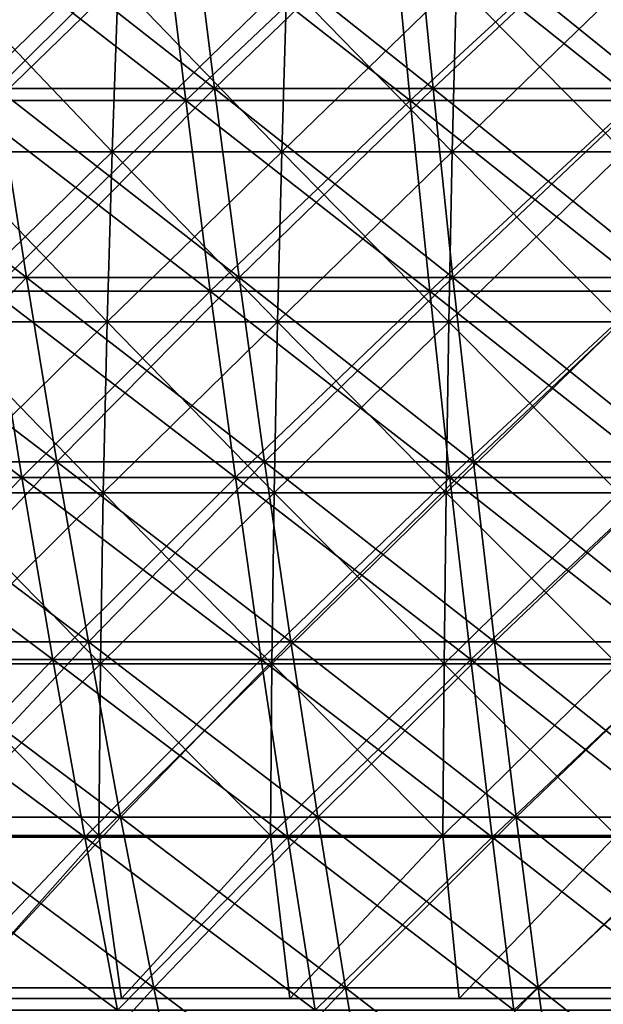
# Model space of a CAD drawing. Header units: millimetres. Extents: x -125 to 125, y -45 to 4025.
# Tile 351 of 656: x -17 to -9, y 3934 to 3947. Entities that reach past the tile are written whole.
import ezdxf

# ---------------------------------------------------------------- set-up
doc = ezdxf.new("R2010")
doc.units = ezdxf.units.MM
doc.header["$LTSCALE"] = 6.999206
for name, color, linetype in [('21', 7, 'CONTINUOUS'), ('22', 7, 'CONTINUOUS'), ('23', 7, 'CONTINUOUS'), ('24', 7, 'CONTINUOUS'), ('26', 7, 'CONTINUOUS'), ('27', 7, 'CONTINUOUS')]:
    doc.layers.add(name, color=color, linetype=linetype)

msp = doc.modelspace()

# ---------------------------------------------------------------- linework, layer by layer
at = {"layer": '21', "color": 7, "linetype": 'CONTINUOUS'}
for points in [[(-17.838, 3946.257, 95.427), (-14.891, 3946.257, 95.931), (-18.211, 3948.828, 97.423), (-17.838, 3946.257, 95.427)], [(-18.211, 3948.828, 97.423), (-14.891, 3946.257, 95.931), (-15.203, 3948.828, 97.937), (-18.211, 3948.828, 97.423)], [(-14.891, 3946.257, 95.931), (-11.93, 3946.257, 96.344), (-15.203, 3948.828, 97.937), (-14.891, 3946.257, 95.931)], [(-15.203, 3948.828, 97.937), (-11.93, 3946.257, 96.344), (-12.179, 3948.828, 98.359), (-15.203, 3948.828, 97.937)], [(-11.93, 3946.257, 96.344), (-8.957, 3946.257, 96.666), (-12.179, 3948.828, 98.359), (-11.93, 3946.257, 96.344)], [(-12.179, 3948.828, 98.359), (-8.957, 3946.257, 96.666), (-9.145, 3948.828, 98.687), (-12.179, 3948.828, 98.359)], [(-17.453, 3943.739, 93.365), (-14.57, 3943.739, 93.859), (-17.838, 3946.257, 95.427), (-17.453, 3943.739, 93.365)], [(-17.838, 3946.257, 95.427), (-14.57, 3943.739, 93.859), (-14.891, 3946.257, 95.931), (-17.838, 3946.257, 95.427)], [(-14.57, 3943.739, 93.859), (-11.672, 3943.739, 94.263), (-14.891, 3946.257, 95.931), (-14.57, 3943.739, 93.859)], [(-14.891, 3946.257, 95.931), (-11.672, 3943.739, 94.263), (-11.93, 3946.257, 96.344), (-14.891, 3946.257, 95.931)], [(-11.672, 3943.739, 94.263), (-8.764, 3943.739, 94.578), (-11.93, 3946.257, 96.344), (-11.672, 3943.739, 94.263)], [(-11.93, 3946.257, 96.344), (-8.764, 3943.739, 94.578), (-8.957, 3946.257, 96.666), (-11.93, 3946.257, 96.344)], [(-19.857, 3941.278, 90.671), (-17.056, 3941.278, 91.24), (-20.32, 3943.739, 92.784), (-19.857, 3941.278, 90.671)], [(-20.32, 3943.739, 92.784), (-17.056, 3941.278, 91.24), (-17.453, 3943.739, 93.365), (-20.32, 3943.739, 92.784)], [(-17.056, 3941.278, 91.24), (-14.238, 3941.278, 91.722), (-17.453, 3943.739, 93.365), (-17.056, 3941.278, 91.24)], [(-17.453, 3943.739, 93.365), (-14.238, 3941.278, 91.722), (-14.57, 3943.739, 93.859), (-17.453, 3943.739, 93.365)], [(-14.238, 3941.278, 91.722), (-11.407, 3941.278, 92.117), (-14.57, 3943.739, 93.859), (-14.238, 3941.278, 91.722)], [(-14.57, 3943.739, 93.859), (-11.407, 3941.278, 92.117), (-11.672, 3943.739, 94.263), (-14.57, 3943.739, 93.859)], [(-11.407, 3941.278, 92.117), (-8.564, 3941.278, 92.424), (-11.672, 3943.739, 94.263), (-11.407, 3941.278, 92.117)], [(-11.672, 3943.739, 94.263), (-8.564, 3941.278, 92.424), (-8.764, 3943.739, 94.578), (-11.672, 3943.739, 94.263)], [(-19.381, 3938.874, 88.497), (-16.647, 3938.874, 89.052), (-19.857, 3941.278, 90.671), (-19.381, 3938.874, 88.497)], [(-19.857, 3941.278, 90.671), (-16.647, 3938.874, 89.052), (-17.056, 3941.278, 91.24), (-19.857, 3941.278, 90.671)], [(-16.647, 3938.874, 89.052), (-13.896, 3938.874, 89.522), (-17.056, 3941.278, 91.24), (-16.647, 3938.874, 89.052)], [(-17.056, 3941.278, 91.24), (-13.896, 3938.874, 89.522), (-14.238, 3941.278, 91.722), (-17.056, 3941.278, 91.24)], [(-13.896, 3938.874, 89.522), (-11.133, 3938.874, 89.908), (-14.238, 3941.278, 91.722), (-13.896, 3938.874, 89.522)], [(-14.238, 3941.278, 91.722), (-11.133, 3938.874, 89.908), (-11.407, 3941.278, 92.117), (-14.238, 3941.278, 91.722)], [(-11.133, 3938.874, 89.908), (-8.359, 3938.874, 90.208), (-11.407, 3941.278, 92.117), (-11.133, 3938.874, 89.908)], [(-11.407, 3941.278, 92.117), (-8.359, 3938.874, 90.208), (-8.564, 3941.278, 92.424), (-11.407, 3941.278, 92.117)], [(-18.892, 3936.529, 86.261), (-16.226, 3936.529, 86.802), (-19.381, 3938.874, 88.497), (-18.892, 3936.529, 86.261)], [(-19.381, 3938.874, 88.497), (-16.226, 3936.529, 86.802), (-16.647, 3938.874, 89.052), (-19.381, 3938.874, 88.497)], [(-16.226, 3936.529, 86.802), (-13.545, 3936.529, 87.261), (-16.647, 3938.874, 89.052), (-16.226, 3936.529, 86.802)], [(-16.647, 3938.874, 89.052), (-13.545, 3936.529, 87.261), (-13.896, 3938.874, 89.522), (-16.647, 3938.874, 89.052)], [(-13.545, 3936.529, 87.261), (-10.852, 3936.529, 87.636), (-13.896, 3938.874, 89.522), (-13.545, 3936.529, 87.261)], [(-13.896, 3938.874, 89.522), (-10.852, 3936.529, 87.636), (-11.133, 3938.874, 89.908), (-13.896, 3938.874, 89.522)], [(-10.852, 3936.529, 87.636), (-8.148, 3936.529, 87.929), (-11.133, 3938.874, 89.908), (-10.852, 3936.529, 87.636)], [(-11.133, 3938.874, 89.908), (-8.148, 3936.529, 87.929), (-8.359, 3938.874, 90.208), (-11.133, 3938.874, 89.908)], [(-18.389, 3934.245, 83.967), (-15.795, 3934.245, 84.493), (-18.892, 3936.529, 86.261), (-18.389, 3934.245, 83.967)], [(-18.892, 3936.529, 86.261), (-15.795, 3934.245, 84.493), (-16.226, 3936.529, 86.802), (-18.892, 3936.529, 86.261)], [(-15.795, 3934.245, 84.493), (-13.185, 3934.245, 84.939), (-16.226, 3936.529, 86.802), (-15.795, 3934.245, 84.493)], [(-16.226, 3936.529, 86.802), (-13.185, 3934.245, 84.939), (-13.545, 3936.529, 87.261), (-16.226, 3936.529, 86.802)], [(-13.185, 3934.245, 84.939), (-10.563, 3934.245, 85.305), (-13.545, 3936.529, 87.261), (-13.185, 3934.245, 84.939)], [(-13.545, 3936.529, 87.261), (-10.563, 3934.245, 85.305), (-10.852, 3936.529, 87.636), (-13.545, 3936.529, 87.261)], [(-10.563, 3934.245, 85.305), (-7.931, 3934.245, 85.59), (-10.852, 3936.529, 87.636), (-10.563, 3934.245, 85.305)], [(-10.852, 3936.529, 87.636), (-7.931, 3934.245, 85.59), (-8.148, 3936.529, 87.929), (-10.852, 3936.529, 87.636)]]:
    msp.add_3dface(points, dxfattribs=at)
at = {"layer": '22', "color": 7, "linetype": 'CONTINUOUS'}
for points in [[(-15.203, 3948.828, -97.937), (-17.838, 3946.257, -95.427), (-18.211, 3948.828, -97.423), (-15.203, 3948.828, -97.937)], [(-14.891, 3946.257, -95.931), (-17.838, 3946.257, -95.427), (-15.203, 3948.828, -97.937), (-14.891, 3946.257, -95.931)], [(-12.179, 3948.828, -98.359), (-14.891, 3946.257, -95.931), (-15.203, 3948.828, -97.937), (-12.179, 3948.828, -98.359)], [(-11.93, 3946.257, -96.344), (-14.891, 3946.257, -95.931), (-12.179, 3948.828, -98.359), (-11.93, 3946.257, -96.344)], [(-9.145, 3948.828, -98.687), (-11.93, 3946.257, -96.344), (-12.179, 3948.828, -98.359), (-9.145, 3948.828, -98.687)], [(-8.957, 3946.257, -96.666), (-11.93, 3946.257, -96.344), (-9.145, 3948.828, -98.687), (-8.957, 3946.257, -96.666)], [(-14.891, 3946.257, -95.931), (-17.453, 3943.739, -93.365), (-17.838, 3946.257, -95.427), (-14.891, 3946.257, -95.931)], [(-14.57, 3943.739, -93.859), (-17.453, 3943.739, -93.365), (-14.891, 3946.257, -95.931), (-14.57, 3943.739, -93.859)], [(-11.93, 3946.257, -96.344), (-14.57, 3943.739, -93.859), (-14.891, 3946.257, -95.931), (-11.93, 3946.257, -96.344)], [(-11.672, 3943.739, -94.263), (-14.57, 3943.739, -93.859), (-11.93, 3946.257, -96.344), (-11.672, 3943.739, -94.263)], [(-8.957, 3946.257, -96.666), (-11.672, 3943.739, -94.263), (-11.93, 3946.257, -96.344), (-8.957, 3946.257, -96.666)], [(-8.764, 3943.739, -94.578), (-11.672, 3943.739, -94.263), (-8.957, 3946.257, -96.666), (-8.764, 3943.739, -94.578)], [(-17.056, 3941.278, -91.24), (-19.857, 3941.278, -90.671), (-17.453, 3943.739, -93.365), (-17.056, 3941.278, -91.24)], [(-14.57, 3943.739, -93.859), (-17.056, 3941.278, -91.24), (-17.453, 3943.739, -93.365), (-14.57, 3943.739, -93.859)], [(-14.238, 3941.278, -91.722), (-17.056, 3941.278, -91.24), (-14.57, 3943.739, -93.859), (-14.238, 3941.278, -91.722)], [(-11.672, 3943.739, -94.263), (-14.238, 3941.278, -91.722), (-14.57, 3943.739, -93.859), (-11.672, 3943.739, -94.263)], [(-11.407, 3941.278, -92.117), (-14.238, 3941.278, -91.722), (-11.672, 3943.739, -94.263), (-11.407, 3941.278, -92.117)], [(-8.764, 3943.739, -94.578), (-11.407, 3941.278, -92.117), (-11.672, 3943.739, -94.263), (-8.764, 3943.739, -94.578)], [(-8.564, 3941.278, -92.424), (-11.407, 3941.278, -92.117), (-8.764, 3943.739, -94.578), (-8.564, 3941.278, -92.424)], [(-17.056, 3941.278, -91.24), (-19.381, 3938.874, -88.497), (-19.857, 3941.278, -90.671), (-17.056, 3941.278, -91.24)], [(-16.647, 3938.874, -89.052), (-19.381, 3938.874, -88.497), (-17.056, 3941.278, -91.24), (-16.647, 3938.874, -89.052)], [(-14.238, 3941.278, -91.722), (-16.647, 3938.874, -89.052), (-17.056, 3941.278, -91.24), (-14.238, 3941.278, -91.722)], [(-13.896, 3938.874, -89.522), (-16.647, 3938.874, -89.052), (-14.238, 3941.278, -91.722), (-13.896, 3938.874, -89.522)], [(-11.407, 3941.278, -92.117), (-13.896, 3938.874, -89.522), (-14.238, 3941.278, -91.722), (-11.407, 3941.278, -92.117)], [(-11.133, 3938.874, -89.908), (-13.896, 3938.874, -89.522), (-11.407, 3941.278, -92.117), (-11.133, 3938.874, -89.908)], [(-8.564, 3941.278, -92.424), (-11.133, 3938.874, -89.908), (-11.407, 3941.278, -92.117), (-8.564, 3941.278, -92.424)], [(-8.359, 3938.874, -90.208), (-11.133, 3938.874, -89.908), (-8.564, 3941.278, -92.424), (-8.359, 3938.874, -90.208)], [(-16.647, 3938.874, -89.052), (-18.892, 3936.529, -86.261), (-19.381, 3938.874, -88.497), (-16.647, 3938.874, -89.052)], [(-16.226, 3936.529, -86.802), (-18.892, 3936.529, -86.261), (-16.647, 3938.874, -89.052), (-16.226, 3936.529, -86.802)], [(-13.896, 3938.874, -89.522), (-16.226, 3936.529, -86.802), (-16.647, 3938.874, -89.052), (-13.896, 3938.874, -89.522)], [(-13.545, 3936.529, -87.261), (-16.226, 3936.529, -86.802), (-13.896, 3938.874, -89.522), (-13.545, 3936.529, -87.261)], [(-11.133, 3938.874, -89.908), (-13.545, 3936.529, -87.261), (-13.896, 3938.874, -89.522), (-11.133, 3938.874, -89.908)], [(-10.852, 3936.529, -87.636), (-13.545, 3936.529, -87.261), (-11.133, 3938.874, -89.908), (-10.852, 3936.529, -87.636)], [(-8.359, 3938.874, -90.208), (-10.852, 3936.529, -87.636), (-11.133, 3938.874, -89.908), (-8.359, 3938.874, -90.208)], [(-8.148, 3936.529, -87.929), (-10.852, 3936.529, -87.636), (-8.359, 3938.874, -90.208), (-8.148, 3936.529, -87.929)], [(-16.226, 3936.529, -86.802), (-18.389, 3934.245, -83.967), (-18.892, 3936.529, -86.261), (-16.226, 3936.529, -86.802)], [(-15.795, 3934.245, -84.493), (-18.389, 3934.245, -83.967), (-16.226, 3936.529, -86.802), (-15.795, 3934.245, -84.493)], [(-13.545, 3936.529, -87.261), (-15.795, 3934.245, -84.493), (-16.226, 3936.529, -86.802), (-13.545, 3936.529, -87.261)], [(-13.185, 3934.245, -84.939), (-15.795, 3934.245, -84.493), (-13.545, 3936.529, -87.261), (-13.185, 3934.245, -84.939)], [(-10.852, 3936.529, -87.636), (-13.185, 3934.245, -84.939), (-13.545, 3936.529, -87.261), (-10.852, 3936.529, -87.636)], [(-10.563, 3934.245, -85.305), (-13.185, 3934.245, -84.939), (-10.852, 3936.529, -87.636), (-10.563, 3934.245, -85.305)], [(-8.148, 3936.529, -87.929), (-10.563, 3934.245, -85.305), (-10.852, 3936.529, -87.636), (-8.148, 3936.529, -87.929)], [(-7.931, 3934.245, -85.59), (-10.563, 3934.245, -85.305), (-8.148, 3936.529, -87.929), (-7.931, 3934.245, -85.59)]]:
    msp.add_3dface(points, dxfattribs=at)
at = {"layer": '23', "color": 7, "linetype": 'CONTINUOUS'}
for points in [[(-17.387, 3946.417, -93.013), (-14.514, 3946.417, -93.504), (-17.766, 3948.967, -95.038), (-17.387, 3946.417, -93.013)], [(-17.766, 3948.967, -95.038), (-14.514, 3946.417, -93.504), (-14.831, 3948.967, -95.54), (-17.766, 3948.967, -95.038)], [(-14.514, 3946.417, -93.504), (-11.628, 3946.417, -93.907), (-14.831, 3948.967, -95.54), (-14.514, 3946.417, -93.504)], [(-14.831, 3948.967, -95.54), (-11.628, 3946.417, -93.907), (-11.881, 3948.967, -95.952), (-14.831, 3948.967, -95.54)], [(-11.628, 3946.417, -93.907), (-8.731, 3946.417, -94.22), (-11.881, 3948.967, -95.952), (-11.628, 3946.417, -93.907)], [(-11.881, 3948.967, -95.952), (-8.731, 3946.417, -94.22), (-8.921, 3948.967, -96.272), (-11.881, 3948.967, -95.952)], [(-19.788, 3943.923, -90.354), (-16.996, 3943.923, -90.921), (-20.243, 3946.417, -92.433), (-19.788, 3943.923, -90.354)], [(-20.243, 3946.417, -92.433), (-16.996, 3943.923, -90.921), (-17.387, 3946.417, -93.013), (-20.243, 3946.417, -92.433)], [(-16.996, 3943.923, -90.921), (-14.188, 3943.923, -91.401), (-17.387, 3946.417, -93.013), (-16.996, 3943.923, -90.921)], [(-17.387, 3946.417, -93.013), (-14.188, 3943.923, -91.401), (-14.514, 3946.417, -93.504), (-17.387, 3946.417, -93.013)], [(-14.188, 3943.923, -91.401), (-11.367, 3943.923, -91.795), (-14.514, 3946.417, -93.504), (-14.188, 3943.923, -91.401)], [(-14.514, 3946.417, -93.504), (-11.367, 3943.923, -91.795), (-11.628, 3946.417, -93.907), (-14.514, 3946.417, -93.504)], [(-11.367, 3943.923, -91.795), (-8.534, 3943.923, -92.101), (-11.628, 3946.417, -93.907), (-11.367, 3943.923, -91.795)], [(-11.628, 3946.417, -93.907), (-8.534, 3943.923, -92.101), (-8.731, 3946.417, -94.22), (-11.628, 3946.417, -93.907)], [(-19.319, 3941.486, -88.211), (-16.593, 3941.486, -88.764), (-19.788, 3943.923, -90.354), (-19.319, 3941.486, -88.211)], [(-19.788, 3943.923, -90.354), (-16.593, 3941.486, -88.764), (-16.996, 3943.923, -90.921), (-19.788, 3943.923, -90.354)], [(-16.593, 3941.486, -88.764), (-13.852, 3941.486, -89.233), (-16.996, 3943.923, -90.921), (-16.593, 3941.486, -88.764)], [(-16.996, 3943.923, -90.921), (-13.852, 3941.486, -89.233), (-14.188, 3943.923, -91.401), (-16.996, 3943.923, -90.921)], [(-13.852, 3941.486, -89.233), (-11.097, 3941.486, -89.617), (-14.188, 3943.923, -91.401), (-13.852, 3941.486, -89.233)], [(-14.188, 3943.923, -91.401), (-11.097, 3941.486, -89.617), (-11.367, 3943.923, -91.795), (-14.188, 3943.923, -91.401)], [(-11.097, 3941.486, -89.617), (-8.332, 3941.486, -89.917), (-11.367, 3943.923, -91.795), (-11.097, 3941.486, -89.617)], [(-11.367, 3943.923, -91.795), (-8.332, 3941.486, -89.917), (-8.534, 3943.923, -92.101), (-11.367, 3943.923, -91.795)], [(-18.835, 3939.109, -86.005), (-16.178, 3939.109, -86.545), (-19.319, 3941.486, -88.211), (-18.835, 3939.109, -86.005)], [(-19.319, 3941.486, -88.211), (-16.178, 3939.109, -86.545), (-16.593, 3941.486, -88.764), (-19.319, 3941.486, -88.211)], [(-16.178, 3939.109, -86.545), (-13.505, 3939.109, -87.002), (-16.593, 3941.486, -88.764), (-16.178, 3939.109, -86.545)], [(-16.593, 3941.486, -88.764), (-13.505, 3939.109, -87.002), (-13.852, 3941.486, -89.233), (-16.593, 3941.486, -88.764)], [(-13.505, 3939.109, -87.002), (-10.82, 3939.109, -87.376), (-13.852, 3941.486, -89.233), (-13.505, 3939.109, -87.002)], [(-13.852, 3941.486, -89.233), (-10.82, 3939.109, -87.376), (-11.097, 3941.486, -89.617), (-13.852, 3941.486, -89.233)], [(-10.82, 3939.109, -87.376), (-8.124, 3939.109, -87.668), (-11.097, 3941.486, -89.617), (-10.82, 3939.109, -87.376)], [(-11.097, 3941.486, -89.617), (-8.124, 3939.109, -87.668), (-8.332, 3941.486, -89.917), (-11.097, 3941.486, -89.617)], [(-18.339, 3936.793, -83.738), (-15.752, 3936.793, -84.263), (-18.835, 3939.109, -86.005), (-18.339, 3936.793, -83.738)], [(-18.835, 3939.109, -86.005), (-15.752, 3936.793, -84.263), (-16.178, 3939.109, -86.545), (-18.835, 3939.109, -86.005)], [(-15.752, 3936.793, -84.263), (-13.149, 3936.793, -84.709), (-16.178, 3939.109, -86.545), (-15.752, 3936.793, -84.263)], [(-16.178, 3939.109, -86.545), (-13.149, 3936.793, -84.709), (-13.505, 3939.109, -87.002), (-16.178, 3939.109, -86.545)], [(-13.149, 3936.793, -84.709), (-10.534, 3936.793, -85.073), (-13.505, 3939.109, -87.002), (-13.149, 3936.793, -84.709)], [(-13.505, 3939.109, -87.002), (-10.534, 3936.793, -85.073), (-10.82, 3939.109, -87.376), (-13.505, 3939.109, -87.002)], [(-10.534, 3936.793, -85.073), (-7.91, 3936.793, -85.357), (-10.82, 3939.109, -87.376), (-10.534, 3936.793, -85.073)], [(-10.82, 3939.109, -87.376), (-7.91, 3936.793, -85.357), (-8.124, 3939.109, -87.668), (-10.82, 3939.109, -87.376)], [(-17.83, 3934.539, -81.412), (-15.314, 3934.539, -81.923), (-18.339, 3936.793, -83.738), (-17.83, 3934.539, -81.412)], [(-18.339, 3936.793, -83.738), (-15.314, 3934.539, -81.923), (-15.752, 3936.793, -84.263), (-18.339, 3936.793, -83.738)], [(-15.314, 3934.539, -81.923), (-12.784, 3934.539, -82.355), (-15.752, 3936.793, -84.263), (-15.314, 3934.539, -81.923)], [(-15.752, 3936.793, -84.263), (-12.784, 3934.539, -82.355), (-13.149, 3936.793, -84.709), (-15.752, 3936.793, -84.263)], [(-12.784, 3934.539, -82.355), (-10.242, 3934.539, -82.71), (-13.149, 3936.793, -84.709), (-12.784, 3934.539, -82.355)], [(-13.149, 3936.793, -84.709), (-10.242, 3934.539, -82.71), (-10.534, 3936.793, -85.073), (-13.149, 3936.793, -84.709)], [(-10.242, 3934.539, -82.71), (-7.69, 3934.539, -82.986), (-10.534, 3936.793, -85.073), (-10.242, 3934.539, -82.71)], [(-10.534, 3936.793, -85.073), (-7.69, 3934.539, -82.986), (-7.91, 3936.793, -85.357), (-10.534, 3936.793, -85.073)], [(-17.307, 3932.35, -79.028), (-14.865, 3932.35, -79.523), (-17.83, 3934.539, -81.412), (-17.307, 3932.35, -79.028)], [(-17.83, 3934.539, -81.412), (-14.865, 3932.35, -79.523), (-15.314, 3934.539, -81.923), (-17.83, 3934.539, -81.412)], [(-14.865, 3932.35, -79.523), (-12.41, 3932.35, -79.943), (-15.314, 3934.539, -81.923), (-14.865, 3932.35, -79.523)], [(-15.314, 3934.539, -81.923), (-12.41, 3932.35, -79.943), (-12.784, 3934.539, -82.355), (-15.314, 3934.539, -81.923)], [(-12.41, 3932.35, -79.943), (-9.942, 3932.35, -80.288), (-12.784, 3934.539, -82.355), (-12.41, 3932.35, -79.943)], [(-12.784, 3934.539, -82.355), (-9.942, 3932.35, -80.288), (-10.242, 3934.539, -82.71), (-12.784, 3934.539, -82.355)], [(-9.942, 3932.35, -80.288), (-7.465, 3932.35, -80.556), (-10.242, 3934.539, -82.71), (-9.942, 3932.35, -80.288)], [(-10.242, 3934.539, -82.71), (-7.465, 3932.35, -80.556), (-7.69, 3934.539, -82.986), (-10.242, 3934.539, -82.71)]]:
    msp.add_3dface(points, dxfattribs=at)
at = {"layer": '24', "color": 7, "linetype": 'CONTINUOUS'}
for points in [[(-14.831, 3948.967, 95.54), (-17.387, 3946.417, 93.013), (-17.766, 3948.967, 95.038), (-14.831, 3948.967, 95.54)], [(-14.514, 3946.417, 93.504), (-17.387, 3946.417, 93.013), (-14.831, 3948.967, 95.54), (-14.514, 3946.417, 93.504)], [(-11.881, 3948.967, 95.952), (-14.514, 3946.417, 93.504), (-14.831, 3948.967, 95.54), (-11.881, 3948.967, 95.952)], [(-11.628, 3946.417, 93.907), (-14.514, 3946.417, 93.504), (-11.881, 3948.967, 95.952), (-11.628, 3946.417, 93.907)], [(-8.921, 3948.967, 96.272), (-11.628, 3946.417, 93.907), (-11.881, 3948.967, 95.952), (-8.921, 3948.967, 96.272)], [(-8.731, 3946.417, 94.22), (-11.628, 3946.417, 93.907), (-8.921, 3948.967, 96.272), (-8.731, 3946.417, 94.22)], [(-16.996, 3943.923, 90.921), (-19.788, 3943.923, 90.354), (-17.387, 3946.417, 93.013), (-16.996, 3943.923, 90.921)], [(-14.514, 3946.417, 93.504), (-16.996, 3943.923, 90.921), (-17.387, 3946.417, 93.013), (-14.514, 3946.417, 93.504)], [(-14.188, 3943.923, 91.401), (-16.996, 3943.923, 90.921), (-14.514, 3946.417, 93.504), (-14.188, 3943.923, 91.401)], [(-11.628, 3946.417, 93.907), (-14.188, 3943.923, 91.401), (-14.514, 3946.417, 93.504), (-11.628, 3946.417, 93.907)], [(-11.367, 3943.923, 91.795), (-14.188, 3943.923, 91.401), (-11.628, 3946.417, 93.907), (-11.367, 3943.923, 91.795)], [(-8.731, 3946.417, 94.22), (-11.367, 3943.923, 91.795), (-11.628, 3946.417, 93.907), (-8.731, 3946.417, 94.22)], [(-8.534, 3943.923, 92.101), (-11.367, 3943.923, 91.795), (-8.731, 3946.417, 94.22), (-8.534, 3943.923, 92.101)], [(-16.996, 3943.923, 90.921), (-19.319, 3941.486, 88.211), (-19.788, 3943.923, 90.354), (-16.996, 3943.923, 90.921)], [(-16.593, 3941.486, 88.764), (-19.319, 3941.486, 88.211), (-16.996, 3943.923, 90.921), (-16.593, 3941.486, 88.764)], [(-14.188, 3943.923, 91.401), (-16.593, 3941.486, 88.764), (-16.996, 3943.923, 90.921), (-14.188, 3943.923, 91.401)], [(-13.852, 3941.486, 89.233), (-16.593, 3941.486, 88.764), (-14.188, 3943.923, 91.401), (-13.852, 3941.486, 89.233)], [(-11.367, 3943.923, 91.795), (-13.852, 3941.486, 89.233), (-14.188, 3943.923, 91.401), (-11.367, 3943.923, 91.795)], [(-11.097, 3941.486, 89.617), (-13.852, 3941.486, 89.233), (-11.367, 3943.923, 91.795), (-11.097, 3941.486, 89.617)], [(-8.534, 3943.923, 92.101), (-11.097, 3941.486, 89.617), (-11.367, 3943.923, 91.795), (-8.534, 3943.923, 92.101)], [(-8.332, 3941.486, 89.917), (-11.097, 3941.486, 89.617), (-8.534, 3943.923, 92.101), (-8.332, 3941.486, 89.917)], [(-16.593, 3941.486, 88.764), (-18.835, 3939.109, 86.005), (-19.319, 3941.486, 88.211), (-16.593, 3941.486, 88.764)], [(-16.178, 3939.109, 86.545), (-18.835, 3939.109, 86.005), (-16.593, 3941.486, 88.764), (-16.178, 3939.109, 86.545)], [(-13.852, 3941.486, 89.233), (-16.178, 3939.109, 86.545), (-16.593, 3941.486, 88.764), (-13.852, 3941.486, 89.233)], [(-13.505, 3939.109, 87.002), (-16.178, 3939.109, 86.545), (-13.852, 3941.486, 89.233), (-13.505, 3939.109, 87.002)], [(-11.097, 3941.486, 89.617), (-13.505, 3939.109, 87.002), (-13.852, 3941.486, 89.233), (-11.097, 3941.486, 89.617)], [(-10.82, 3939.109, 87.376), (-13.505, 3939.109, 87.002), (-11.097, 3941.486, 89.617), (-10.82, 3939.109, 87.376)], [(-8.332, 3941.486, 89.917), (-10.82, 3939.109, 87.376), (-11.097, 3941.486, 89.617), (-8.332, 3941.486, 89.917)], [(-8.124, 3939.109, 87.668), (-10.82, 3939.109, 87.376), (-8.332, 3941.486, 89.917), (-8.124, 3939.109, 87.668)], [(-16.178, 3939.109, 86.545), (-18.339, 3936.793, 83.738), (-18.835, 3939.109, 86.005), (-16.178, 3939.109, 86.545)], [(-15.752, 3936.793, 84.263), (-18.339, 3936.793, 83.738), (-16.178, 3939.109, 86.545), (-15.752, 3936.793, 84.263)], [(-13.505, 3939.109, 87.002), (-15.752, 3936.793, 84.263), (-16.178, 3939.109, 86.545), (-13.505, 3939.109, 87.002)], [(-13.149, 3936.793, 84.709), (-15.752, 3936.793, 84.263), (-13.505, 3939.109, 87.002), (-13.149, 3936.793, 84.709)], [(-10.82, 3939.109, 87.376), (-13.149, 3936.793, 84.709), (-13.505, 3939.109, 87.002), (-10.82, 3939.109, 87.376)], [(-10.534, 3936.793, 85.073), (-13.149, 3936.793, 84.709), (-10.82, 3939.109, 87.376), (-10.534, 3936.793, 85.073)], [(-8.124, 3939.109, 87.668), (-10.534, 3936.793, 85.073), (-10.82, 3939.109, 87.376), (-8.124, 3939.109, 87.668)], [(-7.91, 3936.793, 85.357), (-10.534, 3936.793, 85.073), (-8.124, 3939.109, 87.668), (-7.91, 3936.793, 85.357)], [(-15.752, 3936.793, 84.263), (-17.83, 3934.539, 81.412), (-18.339, 3936.793, 83.738), (-15.752, 3936.793, 84.263)], [(-15.314, 3934.539, 81.923), (-17.83, 3934.539, 81.412), (-15.752, 3936.793, 84.263), (-15.314, 3934.539, 81.923)], [(-13.149, 3936.793, 84.709), (-15.314, 3934.539, 81.923), (-15.752, 3936.793, 84.263), (-13.149, 3936.793, 84.709)], [(-12.784, 3934.539, 82.355), (-15.314, 3934.539, 81.923), (-13.149, 3936.793, 84.709), (-12.784, 3934.539, 82.355)], [(-10.534, 3936.793, 85.073), (-12.784, 3934.539, 82.355), (-13.149, 3936.793, 84.709), (-10.534, 3936.793, 85.073)], [(-10.242, 3934.539, 82.71), (-12.784, 3934.539, 82.355), (-10.534, 3936.793, 85.073), (-10.242, 3934.539, 82.71)], [(-7.91, 3936.793, 85.357), (-10.242, 3934.539, 82.71), (-10.534, 3936.793, 85.073), (-7.91, 3936.793, 85.357)], [(-7.69, 3934.539, 82.986), (-10.242, 3934.539, 82.71), (-7.91, 3936.793, 85.357), (-7.69, 3934.539, 82.986)], [(-15.314, 3934.539, 81.923), (-17.307, 3932.35, 79.028), (-17.83, 3934.539, 81.412), (-15.314, 3934.539, 81.923)], [(-14.865, 3932.35, 79.523), (-17.307, 3932.35, 79.028), (-15.314, 3934.539, 81.923), (-14.865, 3932.35, 79.523)], [(-12.784, 3934.539, 82.355), (-14.865, 3932.35, 79.523), (-15.314, 3934.539, 81.923), (-12.784, 3934.539, 82.355)], [(-12.41, 3932.35, 79.943), (-14.865, 3932.35, 79.523), (-12.784, 3934.539, 82.355), (-12.41, 3932.35, 79.943)], [(-10.242, 3934.539, 82.71), (-12.41, 3932.35, 79.943), (-12.784, 3934.539, 82.355), (-10.242, 3934.539, 82.71)], [(-9.942, 3932.35, 80.288), (-12.41, 3932.35, 79.943), (-10.242, 3934.539, 82.71), (-9.942, 3932.35, 80.288)], [(-7.69, 3934.539, 82.986), (-9.942, 3932.35, 80.288), (-10.242, 3934.539, 82.71), (-7.69, 3934.539, 82.986)], [(-7.465, 3932.35, 80.556), (-9.942, 3932.35, 80.288), (-7.69, 3934.539, 82.986), (-7.465, 3932.35, 80.556)]]:
    msp.add_3dface(points, dxfattribs=at)
at = {"layer": '26', "color": 7, "linetype": 'CONTINUOUS'}
for points in [[(-18.089, 3945.582, 71.922), (-15.866, 3945.582, 72.445), (-17.998, 3947.819, 71.561), (-18.089, 3945.582, 71.922)], [(-17.998, 3947.819, 71.561), (-15.866, 3945.582, 72.445), (-15.786, 3947.819, 72.081), (-17.998, 3947.819, 71.561)], [(-15.866, 3945.582, 72.445), (-13.627, 3945.582, 72.899), (-15.786, 3947.819, 72.081), (-15.866, 3945.582, 72.445)], [(-15.786, 3947.819, 72.081), (-13.627, 3945.582, 72.899), (-13.559, 3947.819, 72.533), (-15.786, 3947.819, 72.081)], [(-13.627, 3945.582, 72.899), (-11.376, 3945.582, 73.284), (-13.559, 3947.819, 72.533), (-13.627, 3945.582, 72.899)], [(-13.559, 3947.819, 72.533), (-11.376, 3945.582, 73.284), (-11.319, 3947.819, 72.917), (-13.559, 3947.819, 72.533)], [(-11.376, 3945.582, 73.284), (-9.114, 3945.582, 73.6), (-11.319, 3947.819, 72.917), (-11.376, 3945.582, 73.284)], [(-11.319, 3947.819, 72.917), (-9.114, 3945.582, 73.6), (-9.068, 3947.819, 73.231), (-11.319, 3947.819, 72.917)], [(-18.163, 3943.335, 72.217), (-15.931, 3943.335, 72.742), (-18.089, 3945.582, 71.922), (-18.163, 3943.335, 72.217)], [(-18.089, 3945.582, 71.922), (-15.931, 3943.335, 72.742), (-15.866, 3945.582, 72.445), (-18.089, 3945.582, 71.922)], [(-15.931, 3943.335, 72.742), (-13.683, 3943.335, 73.198), (-15.866, 3945.582, 72.445), (-15.931, 3943.335, 72.742)], [(-15.866, 3945.582, 72.445), (-13.683, 3943.335, 73.198), (-13.627, 3945.582, 72.899), (-15.866, 3945.582, 72.445)], [(-13.683, 3943.335, 73.198), (-11.422, 3943.335, 73.585), (-13.627, 3945.582, 72.899), (-13.683, 3943.335, 73.198)], [(-13.627, 3945.582, 72.899), (-11.422, 3943.335, 73.585), (-11.376, 3945.582, 73.284), (-13.627, 3945.582, 72.899)], [(-11.422, 3943.335, 73.585), (-9.151, 3943.335, 73.902), (-11.376, 3945.582, 73.284), (-11.422, 3943.335, 73.585)], [(-11.376, 3945.582, 73.284), (-9.151, 3943.335, 73.902), (-9.114, 3945.582, 73.6), (-11.376, 3945.582, 73.284)], [(-18.221, 3941.079, 72.446), (-15.981, 3941.079, 72.973), (-18.163, 3943.335, 72.217), (-18.221, 3941.079, 72.446)], [(-18.163, 3943.335, 72.217), (-15.981, 3941.079, 72.973), (-15.931, 3943.335, 72.742), (-18.163, 3943.335, 72.217)], [(-15.981, 3941.079, 72.973), (-13.726, 3941.079, 73.43), (-15.931, 3943.335, 72.742), (-15.981, 3941.079, 72.973)], [(-15.931, 3943.335, 72.742), (-13.726, 3941.079, 73.43), (-13.683, 3943.335, 73.198), (-15.931, 3943.335, 72.742)], [(-13.726, 3941.079, 73.43), (-11.459, 3941.079, 73.818), (-13.683, 3943.335, 73.198), (-13.726, 3941.079, 73.43)], [(-13.683, 3943.335, 73.198), (-11.459, 3941.079, 73.818), (-11.422, 3943.335, 73.585), (-13.683, 3943.335, 73.198)], [(-11.459, 3941.079, 73.818), (-9.18, 3941.079, 74.136), (-11.422, 3943.335, 73.585), (-11.459, 3941.079, 73.818)], [(-11.422, 3943.335, 73.585), (-9.18, 3941.079, 74.136), (-9.151, 3943.335, 73.902), (-11.422, 3943.335, 73.585)], [(-18.262, 3938.818, 72.608), (-16.017, 3938.818, 73.136), (-18.221, 3941.079, 72.446), (-18.262, 3938.818, 72.608)], [(-18.221, 3941.079, 72.446), (-16.017, 3938.818, 73.136), (-15.981, 3941.079, 72.973), (-18.221, 3941.079, 72.446)], [(-16.017, 3938.818, 73.136), (-13.757, 3938.818, 73.595), (-15.981, 3941.079, 72.973), (-16.017, 3938.818, 73.136)], [(-15.981, 3941.079, 72.973), (-13.757, 3938.818, 73.595), (-13.726, 3941.079, 73.43), (-15.981, 3941.079, 72.973)], [(-13.757, 3938.818, 73.595), (-11.484, 3938.818, 73.984), (-13.726, 3941.079, 73.43), (-13.757, 3938.818, 73.595)], [(-13.726, 3941.079, 73.43), (-11.484, 3938.818, 73.984), (-11.459, 3941.079, 73.818), (-13.726, 3941.079, 73.43)], [(-11.484, 3938.818, 73.984), (-9.201, 3938.818, 74.302), (-11.459, 3941.079, 73.818), (-11.484, 3938.818, 73.984)], [(-11.459, 3941.079, 73.818), (-9.201, 3938.818, 74.302), (-9.18, 3941.079, 74.136), (-11.459, 3941.079, 73.818)], [(-18.286, 3936.552, 72.705), (-16.038, 3936.552, 73.233), (-18.262, 3938.818, 72.608), (-18.286, 3936.552, 72.705)], [(-18.262, 3938.818, 72.608), (-16.038, 3936.552, 73.233), (-16.017, 3938.818, 73.136), (-18.262, 3938.818, 72.608)], [(-16.038, 3936.552, 73.233), (-13.776, 3936.552, 73.693), (-16.017, 3938.818, 73.136), (-16.038, 3936.552, 73.233)], [(-16.017, 3938.818, 73.136), (-13.776, 3936.552, 73.693), (-13.757, 3938.818, 73.595), (-16.017, 3938.818, 73.136)], [(-13.776, 3936.552, 73.693), (-11.5, 3936.552, 74.082), (-13.757, 3938.818, 73.595), (-13.776, 3936.552, 73.693)], [(-13.757, 3938.818, 73.595), (-11.5, 3936.552, 74.082), (-11.484, 3938.818, 73.984), (-13.757, 3938.818, 73.595)], [(-11.5, 3936.552, 74.082), (-9.213, 3936.552, 74.401), (-11.484, 3938.818, 73.984), (-11.5, 3936.552, 74.082)], [(-11.484, 3938.818, 73.984), (-9.213, 3936.552, 74.401), (-9.201, 3938.818, 74.302), (-11.484, 3938.818, 73.984)], [(-18.286, 3936.552, 72.705), (-17.949, 3934.4, 72.821), (-16.038, 3936.552, 73.233), (-18.286, 3936.552, 72.705)], [(-17.949, 3934.4, 72.821), (-15.741, 3934.4, 73.33), (-16.038, 3936.552, 73.233), (-17.949, 3934.4, 72.821)], [(-16.038, 3936.552, 73.233), (-15.741, 3934.4, 73.33), (-13.776, 3936.552, 73.693), (-16.038, 3936.552, 73.233)], [(-15.741, 3934.4, 73.33), (-13.519, 3934.4, 73.771), (-13.776, 3936.552, 73.693), (-15.741, 3934.4, 73.33)], [(-13.776, 3936.552, 73.693), (-13.519, 3934.4, 73.771), (-11.5, 3936.552, 74.082), (-13.776, 3936.552, 73.693)], [(-13.519, 3934.4, 73.771), (-11.285, 3934.4, 74.146), (-11.5, 3936.552, 74.082), (-13.519, 3934.4, 73.771)], [(-11.5, 3936.552, 74.082), (-11.285, 3934.4, 74.146), (-9.213, 3936.552, 74.401), (-11.5, 3936.552, 74.082)], [(-11.285, 3934.4, 74.146), (-9.04, 3934.4, 74.453), (-9.213, 3936.552, 74.401), (-11.285, 3934.4, 74.146)]]:
    msp.add_3dface(points, dxfattribs=at)
at = {"layer": '27', "color": 7, "linetype": 'CONTINUOUS'}
for points in [[(-15.866, 3945.582, -72.445), (-18.089, 3945.582, -71.922), (-15.786, 3947.819, -72.081), (-15.866, 3945.582, -72.445)], [(-15.786, 3947.819, -72.081), (-18.089, 3945.582, -71.922), (-17.998, 3947.819, -71.561), (-15.786, 3947.819, -72.081)], [(-13.627, 3945.582, -72.899), (-15.866, 3945.582, -72.445), (-13.559, 3947.819, -72.533), (-13.627, 3945.582, -72.899)], [(-13.559, 3947.819, -72.533), (-15.866, 3945.582, -72.445), (-15.786, 3947.819, -72.081), (-13.559, 3947.819, -72.533)], [(-11.376, 3945.582, -73.284), (-13.627, 3945.582, -72.899), (-11.319, 3947.819, -72.917), (-11.376, 3945.582, -73.284)], [(-11.319, 3947.819, -72.917), (-13.627, 3945.582, -72.899), (-13.559, 3947.819, -72.533), (-11.319, 3947.819, -72.917)], [(-9.114, 3945.582, -73.6), (-11.376, 3945.582, -73.284), (-9.068, 3947.819, -73.231), (-9.114, 3945.582, -73.6)], [(-9.068, 3947.819, -73.231), (-11.376, 3945.582, -73.284), (-11.319, 3947.819, -72.917), (-9.068, 3947.819, -73.231)], [(-15.931, 3943.335, -72.742), (-18.163, 3943.335, -72.217), (-15.866, 3945.582, -72.445), (-15.931, 3943.335, -72.742)], [(-15.866, 3945.582, -72.445), (-18.163, 3943.335, -72.217), (-18.089, 3945.582, -71.922), (-15.866, 3945.582, -72.445)], [(-13.683, 3943.335, -73.198), (-15.931, 3943.335, -72.742), (-13.627, 3945.582, -72.899), (-13.683, 3943.335, -73.198)], [(-13.627, 3945.582, -72.899), (-15.931, 3943.335, -72.742), (-15.866, 3945.582, -72.445), (-13.627, 3945.582, -72.899)], [(-11.422, 3943.335, -73.585), (-13.683, 3943.335, -73.198), (-11.376, 3945.582, -73.284), (-11.422, 3943.335, -73.585)], [(-11.376, 3945.582, -73.284), (-13.683, 3943.335, -73.198), (-13.627, 3945.582, -72.899), (-11.376, 3945.582, -73.284)], [(-9.151, 3943.335, -73.902), (-11.422, 3943.335, -73.585), (-9.114, 3945.582, -73.6), (-9.151, 3943.335, -73.902)], [(-9.114, 3945.582, -73.6), (-11.422, 3943.335, -73.585), (-11.376, 3945.582, -73.284), (-9.114, 3945.582, -73.6)], [(-15.981, 3941.079, -72.973), (-18.221, 3941.079, -72.446), (-15.931, 3943.335, -72.742), (-15.981, 3941.079, -72.973)], [(-15.931, 3943.335, -72.742), (-18.221, 3941.079, -72.446), (-18.163, 3943.335, -72.217), (-15.931, 3943.335, -72.742)], [(-13.726, 3941.079, -73.43), (-15.981, 3941.079, -72.973), (-13.683, 3943.335, -73.198), (-13.726, 3941.079, -73.43)], [(-13.683, 3943.335, -73.198), (-15.981, 3941.079, -72.973), (-15.931, 3943.335, -72.742), (-13.683, 3943.335, -73.198)], [(-11.459, 3941.079, -73.818), (-13.726, 3941.079, -73.43), (-11.422, 3943.335, -73.585), (-11.459, 3941.079, -73.818)], [(-11.422, 3943.335, -73.585), (-13.726, 3941.079, -73.43), (-13.683, 3943.335, -73.198), (-11.422, 3943.335, -73.585)], [(-9.18, 3941.079, -74.136), (-11.459, 3941.079, -73.818), (-9.151, 3943.335, -73.902), (-9.18, 3941.079, -74.136)], [(-9.151, 3943.335, -73.902), (-11.459, 3941.079, -73.818), (-11.422, 3943.335, -73.585), (-9.151, 3943.335, -73.902)], [(-16.017, 3938.818, -73.136), (-18.262, 3938.818, -72.608), (-15.981, 3941.079, -72.973), (-16.017, 3938.818, -73.136)], [(-15.981, 3941.079, -72.973), (-18.262, 3938.818, -72.608), (-18.221, 3941.079, -72.446), (-15.981, 3941.079, -72.973)], [(-13.757, 3938.818, -73.595), (-16.017, 3938.818, -73.136), (-13.726, 3941.079, -73.43), (-13.757, 3938.818, -73.595)], [(-13.726, 3941.079, -73.43), (-16.017, 3938.818, -73.136), (-15.981, 3941.079, -72.973), (-13.726, 3941.079, -73.43)], [(-11.484, 3938.818, -73.984), (-13.757, 3938.818, -73.595), (-11.459, 3941.079, -73.818), (-11.484, 3938.818, -73.984)], [(-11.459, 3941.079, -73.818), (-13.757, 3938.818, -73.595), (-13.726, 3941.079, -73.43), (-11.459, 3941.079, -73.818)], [(-9.201, 3938.818, -74.302), (-11.484, 3938.818, -73.984), (-9.18, 3941.079, -74.136), (-9.201, 3938.818, -74.302)], [(-9.18, 3941.079, -74.136), (-11.484, 3938.818, -73.984), (-11.459, 3941.079, -73.818), (-9.18, 3941.079, -74.136)], [(-16.038, 3936.552, -73.233), (-18.286, 3936.552, -72.705), (-16.017, 3938.818, -73.136), (-16.038, 3936.552, -73.233)], [(-16.017, 3938.818, -73.136), (-18.286, 3936.552, -72.705), (-18.262, 3938.818, -72.608), (-16.017, 3938.818, -73.136)], [(-13.776, 3936.552, -73.693), (-16.038, 3936.552, -73.233), (-13.757, 3938.818, -73.595), (-13.776, 3936.552, -73.693)], [(-13.757, 3938.818, -73.595), (-16.038, 3936.552, -73.233), (-16.017, 3938.818, -73.136), (-13.757, 3938.818, -73.595)], [(-11.5, 3936.552, -74.082), (-13.776, 3936.552, -73.693), (-11.484, 3938.818, -73.984), (-11.5, 3936.552, -74.082)], [(-11.484, 3938.818, -73.984), (-13.776, 3936.552, -73.693), (-13.757, 3938.818, -73.595), (-11.484, 3938.818, -73.984)], [(-9.213, 3936.552, -74.401), (-11.5, 3936.552, -74.082), (-9.201, 3938.818, -74.302), (-9.213, 3936.552, -74.401)], [(-9.201, 3938.818, -74.302), (-11.5, 3936.552, -74.082), (-11.484, 3938.818, -73.984), (-9.201, 3938.818, -74.302)], [(-18.286, 3936.552, -72.705), (-16.038, 3936.552, -73.233), (-17.949, 3934.4, -72.821), (-18.286, 3936.552, -72.705)], [(-17.949, 3934.4, -72.821), (-16.038, 3936.552, -73.233), (-15.741, 3934.4, -73.33), (-17.949, 3934.4, -72.821)], [(-16.038, 3936.552, -73.233), (-13.776, 3936.552, -73.693), (-15.741, 3934.4, -73.33), (-16.038, 3936.552, -73.233)], [(-15.741, 3934.4, -73.33), (-13.776, 3936.552, -73.693), (-13.519, 3934.4, -73.771), (-15.741, 3934.4, -73.33)], [(-13.776, 3936.552, -73.693), (-11.5, 3936.552, -74.082), (-13.519, 3934.4, -73.771), (-13.776, 3936.552, -73.693)], [(-13.519, 3934.4, -73.771), (-11.5, 3936.552, -74.082), (-11.285, 3934.4, -74.146), (-13.519, 3934.4, -73.771)], [(-11.5, 3936.552, -74.082), (-9.213, 3936.552, -74.401), (-11.285, 3934.4, -74.146), (-11.5, 3936.552, -74.082)], [(-11.285, 3934.4, -74.146), (-9.213, 3936.552, -74.401), (-9.04, 3934.4, -74.453), (-11.285, 3934.4, -74.146)]]:
    msp.add_3dface(points, dxfattribs=at)

doc.saveas('drawing.dxf')
